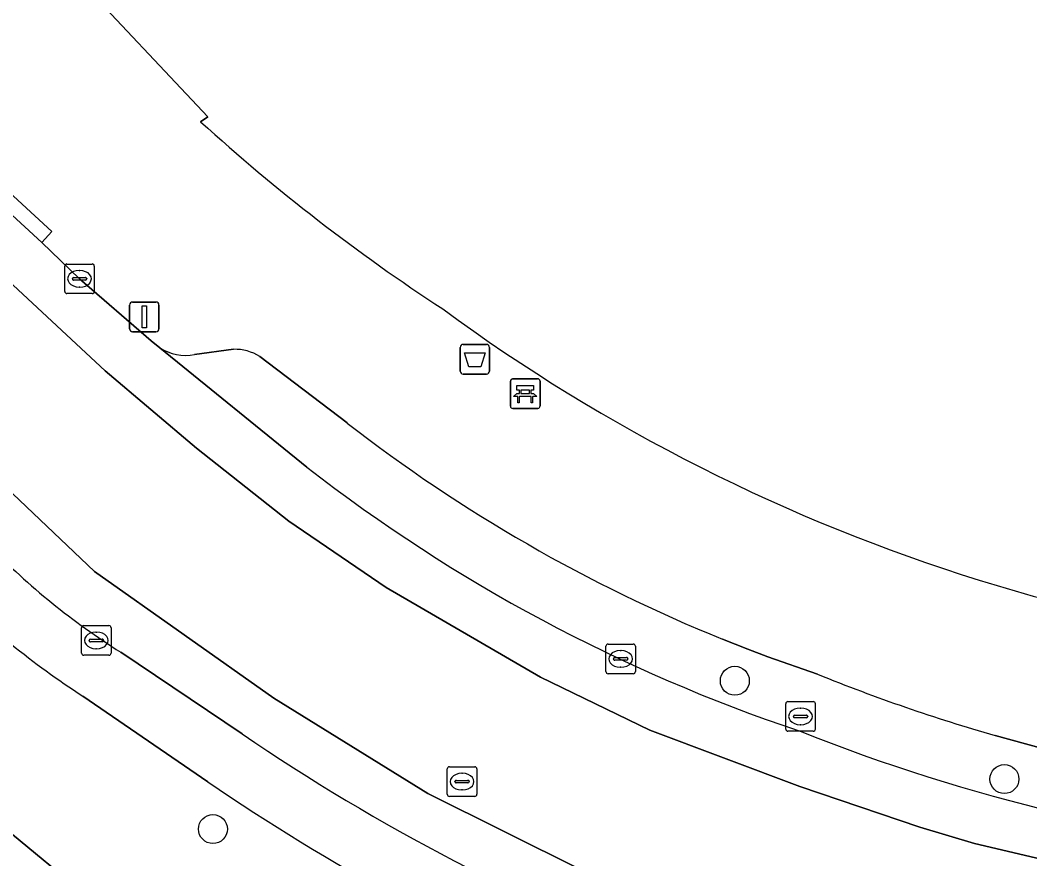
# Model space of a CAD drawing. Extents: x 162879 to 165540, y 384011 to 385181.
# Drawn here: x 164113.04 to 164147.15, y 384300.14 to 384328.46 of the extents above; entities that cross this region are included whole.
import ezdxf

# ---------------------------------------------------------------- set-up
doc = ezdxf.new("R2010")
doc.units = 0
for name, color, linetype in [('IMGEO_Afvalbak', 7, 'Continuous'), ('IMGEO_Bank', 7, 'Continuous'), ('IMGEO_Boom', 7, 'Continuous'), ('IMGEO_Erf', 7, 'Continuous'), ('IMGEO_Kolk', 7, 'Continuous'), ('IMGEO_Lichtmast', 7, 'Continuous'), ('IMGEO_Muur', 7, 'Continuous'), ('IMGEO_Parkeervlak_open', 7, 'Continuous'), ('IMGEO_Rijbaan_lokaal_gesloten', 7, 'Continuous'), ('IMGEO_Rioolput', 7, 'Continuous'), ('IMGEO_Voetpad_open', 7, 'Continuous')]:
    doc.layers.add(name, color=color, linetype=linetype)

msp = doc.modelspace()

# ---------------------------------------------------------------- linework, layer by layer
at = {"layer": 'IMGEO_Afvalbak'}
for p, q in [((164127.903, 384316.616), (164127.903, 384317.416)), ((164127.903, 384317.416), (164127.903, 384316.616)), ((164128.003, 384317.516), (164128.793, 384317.516)), ((164128.793, 384317.516), (164128.003, 384317.516)), ((164128.893, 384317.416), (164128.893, 384316.616)), ((164128.893, 384316.616), (164128.893, 384317.416)), ((164128.793, 384316.516), (164128.003, 384316.516)), ((164128.003, 384316.516), (164128.793, 384316.516))]:
    msp.add_line(p, q, dxfattribs=at)
msp.add_lwpolyline([(164128.046, 384317.23), (164128.75, 384317.23), (164128.601, 384316.76), (164128.195, 384316.76), (164128.046, 384317.23)], dxfattribs=at)
for centre, start, end in [((164128.003, 384317.416), 90, 180), ((164128.003, 384317.416), 90, 180), ((164128.793, 384317.416), 0, 90), ((164128.793, 384317.416), 360, 90), ((164128.003, 384316.616), 180, 270), ((164128.003, 384316.616), 180, 270), ((164128.793, 384316.616), 270, 0), ((164128.793, 384316.616), 270, 0)]:
    msp.add_arc(centre, 0.1, start, end, dxfattribs=at)
at = {"layer": 'IMGEO_Bank'}
for p, q in [((164129.6, 384315.429), (164129.6, 384316.27)), ((164129.6, 384316.27), (164129.6, 384315.429)), ((164129.675, 384316.354), (164130.516, 384316.354)), ((164130.516, 384316.354), (164129.675, 384316.354)), ((164130.6, 384316.279), (164130.6, 384315.438)), ((164130.6, 384315.438), (164130.6, 384316.279)), ((164129.909, 384315.86), (164129.909, 384315.966)), ((164129.953, 384315.966), (164129.953, 384315.86)), ((164130.241, 384315.972), (164129.959, 384315.972)), ((164130.247, 384315.86), (164130.247, 384315.966)), ((164130.291, 384315.966), (164130.291, 384315.86)), ((164130.297, 384315.752), (164129.904, 384315.752)), ((164129.959, 384315.854), (164130.241, 384315.854)), ((164130.525, 384315.354), (164129.684, 384315.354)), ((164129.684, 384315.354), (164130.525, 384315.354))]:
    msp.add_line(p, q, dxfattribs=at)
for points in [[(164129.903, 384315.972), (164129.817, 384315.972), (164129.817, 384316.133), (164130.38, 384316.133), (164130.38, 384315.972), (164130.297, 384315.972)], [(164129.847, 384315.752), (164129.705, 384315.752), (164129.817, 384315.854), (164129.903, 384315.854)], [(164129.897, 384315.745), (164129.897, 384315.538), (164129.854, 384315.538), (164129.854, 384315.745)], [(164130.297, 384315.854), (164130.38, 384315.854), (164130.492, 384315.752), (164130.353, 384315.752)], [(164130.347, 384315.745), (164130.347, 384315.538), (164130.303, 384315.538), (164130.303, 384315.745)]]:
    msp.add_lwpolyline(points, dxfattribs=at)
for centre, radius, start, end in [((164129.678, 384316.276), 0.0779, 92.4484, 184.2845), ((164129.678, 384316.276), 0.0779, 92.4484, 184.2845), ((164130.522, 384316.276), 0.0779, 2.4484, 94.2845), ((164130.522, 384316.276), 0.0779, 2.4484, 94.2845), ((164129.902, 384315.965), 0.00671, 2.8957, 87.1043), ((164129.959, 384315.965), 0.00671, 92.8957, 177.1043), ((164130.241, 384315.965), 0.00671, 2.8957, 87.1043), ((164130.298, 384315.965), 0.00671, 92.8957, 177.1043), ((164129.847, 384315.745), 0.00671, 2.8957, 87.1043), ((164129.904, 384315.745), 0.00671, 92.8957, 177.1043), ((164129.902, 384315.861), 0.00671, 272.8957, 357.1043), ((164129.959, 384315.861), 0.00671, 182.8957, 267.1043), ((164130.241, 384315.861), 0.00671, 272.8957, 357.1043), ((164130.298, 384315.861), 0.00671, 182.8957, 267.1043), ((164130.296, 384315.745), 0.00671, 2.8957, 87.1043), ((164130.353, 384315.745), 0.00671, 92.8957, 177.1043), ((164129.678, 384315.432), 0.0779, 182.4484, 274.2845), ((164129.678, 384315.432), 0.0779, 182.4484, 274.2845), ((164130.522, 384315.432), 0.0779, 272.4484, 4.2845), ((164130.522, 384315.432), 0.0779, 272.4484, 4.2845)]:
    msp.add_arc(centre, radius, start, end, dxfattribs=at)
at = {"layer": 'IMGEO_Boom'}
for centre in [(164137.181, 384306.156), (164146.287, 384302.836), (164119.552, 384301.149)]:
    msp.add_circle(centre, 0.489, dxfattribs=at)
at = {"layer": 'IMGEO_Erf'}
for points in [[(164116.79, 384335.8), (164115.813, 384335.392), (164115.055, 384337.208), (164114.844, 384337.12), (164112.628, 384342.426), (164112.816, 384342.505), (164111.183, 384345.378), (164107.192, 384342.377), (164107.103, 384341.657), (164110.393, 384336.395), (164113.853, 384331.283), (164114.846, 384330.035), (164119.375, 384325.206), (164119.135, 384325.036)], [(164094.153, 384276.963), (164113.789, 384296.288), (164115.492, 384298.721), (164112.317, 384301.335)]]:
    msp.add_lwpolyline(points, dxfattribs=at)
for centre, radius, start, end in [((164162.61, 384372.841), 64.618, 227.71568, 236.89305), ((164163.663, 384368.123), 61.338, 233.66055, 271.7637)]:
    msp.add_arc(centre, radius, start, end, dxfattribs=at)
at = {"layer": 'IMGEO_Kolk'}
for p, q in [((164114.543, 384319.305), (164114.543, 384320.157)), ((164114.618, 384320.231), (164115.47, 384320.231)), ((164115.031, 384320.011), (164115.056, 384320.011)), ((164115.544, 384320.157), (164115.544, 384319.305)), ((164114.802, 384319.725), (164114.802, 384319.737)), ((164115.24, 384319.688), (164114.842, 384319.688)), ((164114.845, 384319.774), (164115.243, 384319.774)), ((164115.286, 384319.737), (164115.286, 384319.725)), ((164115.054, 384319.451), (164115.029, 384319.451)), ((164115.47, 384319.231), (164114.618, 384319.231)), ((164115.112, 384307.092), (164115.112, 384307.944)), ((164115.187, 384308.018), (164116.039, 384308.018)), ((164115.6, 384307.798), (164115.625, 384307.798)), ((164116.113, 384307.944), (164116.113, 384307.092)), ((164115.371, 384307.512), (164115.371, 384307.524)), ((164115.809, 384307.475), (164115.411, 384307.475)), ((164115.414, 384307.561), (164115.812, 384307.561)), ((164115.855, 384307.524), (164115.855, 384307.512)), ((164132.898, 384307.396), (164133.75, 384307.396)), ((164115.623, 384307.238), (164115.598, 384307.238)), ((164132.823, 384306.47), (164132.823, 384307.322)), ((164133.311, 384307.176), (164133.336, 384307.176)), ((164133.824, 384307.322), (164133.824, 384306.47)), ((164116.039, 384307.018), (164115.187, 384307.018)), ((164133.082, 384306.89), (164133.082, 384306.902)), ((164133.52, 384306.853), (164133.122, 384306.853)), ((164133.125, 384306.939), (164133.523, 384306.939)), ((164133.566, 384306.902), (164133.566, 384306.89)), ((164133.75, 384306.396), (164132.898, 384306.396)), ((164133.334, 384306.616), (164133.309, 384306.616))]:
    msp.add_line(p, q, dxfattribs=at)
for points in [[(164114.543, 384319.305), (164114.543, 384320.157)], [(164114.618, 384320.231), (164115.47, 384320.231)], [(164115.544, 384320.157), (164115.544, 384319.305)], [(164115.47, 384319.231), (164114.618, 384319.231)], [(164115.112, 384307.092), (164115.112, 384307.944)], [(164115.187, 384308.018), (164116.039, 384308.018)], [(164116.113, 384307.944), (164116.113, 384307.092)], [(164132.898, 384307.396), (164133.75, 384307.396)], [(164132.823, 384306.47), (164132.823, 384307.322)], [(164133.824, 384307.322), (164133.824, 384306.47)], [(164116.039, 384307.018), (164115.187, 384307.018)], [(164133.75, 384306.396), (164132.898, 384306.396)]]:
    msp.add_lwpolyline(points, dxfattribs=at)
for centre, radius, start, end in [((164114.62, 384320.155), 0.0765, 91.552, 178.448), ((164114.62, 384320.155), 0.0765, 91.552, 178.448), ((164115.468, 384320.155), 0.0765, 1.552, 88.448), ((164115.468, 384320.155), 0.0765, 1.552, 88.448), ((164114.842, 384319.734), 0.0403, 85.8775, 175.7526), ((164114.839, 384319.724), 0.0366, 178.938, 274.7102), ((164115.243, 384319.731), 0.043, 264.8664, 352.4533), ((164115.247, 384319.736), 0.0386, 1.7309, 96.639), ((164114.62, 384319.307), 0.0765, 181.552, 268.448), ((164114.62, 384319.307), 0.0765, 181.552, 268.448), ((164115.468, 384319.307), 0.0765, 271.552, 358.448), ((164115.468, 384319.307), 0.0765, 271.552, 358.448), ((164115.189, 384307.942), 0.0765, 91.552, 178.448), ((164115.189, 384307.942), 0.0765, 91.552, 178.448), ((164116.037, 384307.942), 0.0765, 1.552, 88.448), ((164116.037, 384307.942), 0.0765, 1.552, 88.448), ((164115.411, 384307.521), 0.0403, 85.8775, 175.7526), ((164115.408, 384307.511), 0.0366, 178.938, 274.7102), ((164115.812, 384307.518), 0.043, 264.8664, 352.4533), ((164115.816, 384307.523), 0.0386, 1.7309, 96.639), ((164132.9, 384307.32), 0.0765, 91.552, 178.448), ((164132.9, 384307.32), 0.0765, 91.552, 178.448), ((164133.748, 384307.32), 0.0765, 1.552, 88.448), ((164133.748, 384307.32), 0.0765, 1.552, 88.448), ((164115.189, 384307.094), 0.0765, 181.552, 268.448), ((164115.189, 384307.094), 0.0765, 181.552, 268.448), ((164116.037, 384307.094), 0.0765, 271.552, 358.448), ((164116.037, 384307.094), 0.0765, 271.552, 358.448), ((164133.122, 384306.899), 0.0403, 85.8775, 175.7526), ((164133.119, 384306.889), 0.0366, 178.938, 274.7102), ((164133.523, 384306.896), 0.043, 264.8664, 352.4533), ((164133.527, 384306.901), 0.0386, 1.7309, 96.639), ((164132.9, 384306.472), 0.0765, 181.552, 268.448), ((164132.9, 384306.472), 0.0765, 181.552, 268.448), ((164133.748, 384306.472), 0.0765, 271.552, 358.448), ((164133.748, 384306.472), 0.0765, 271.552, 358.448)]:
    msp.add_arc(centre, radius, start, end, dxfattribs=at)
for centre, major_axis, ratio, start_param, end_param in [((164115.03, 384319.731), (-0.387, 0.002), 0.722429, 4.712389, 7.853982), ((164115.055, 384319.731), (-0.39, 0.002), 0.717154, 1.570796, 4.712389), ((164115.599, 384307.518), (-0.387, 0.002), 0.722429, 4.712389, 7.853982), ((164115.624, 384307.518), (-0.39, 0.002), 0.717154, 1.570796, 4.712389), ((164133.31, 384306.896), (-0.387, 0.002), 0.722429, 4.712389, 7.853982), ((164133.335, 384306.896), (-0.39, 0.002), 0.717154, 1.570796, 4.712389)]:
    msp.add_ellipse(centre, major_axis=major_axis, ratio=ratio, start_param=start_param, end_param=end_param, dxfattribs=at)
at = {"layer": 'IMGEO_Lichtmast'}
for p, q in [((164116.736, 384318.045), (164116.736, 384318.845)), ((164116.736, 384318.845), (164116.736, 384318.045)), ((164116.836, 384318.945), (164117.626, 384318.945)), ((164117.626, 384318.945), (164116.836, 384318.945)), ((164117.726, 384318.845), (164117.726, 384318.045)), ((164117.726, 384318.045), (164117.726, 384318.845)), ((164117.626, 384317.945), (164116.836, 384317.945)), ((164116.836, 384317.945), (164117.626, 384317.945))]:
    msp.add_line(p, q, dxfattribs=at)
msp.add_lwpolyline([(164117.156, 384318.82), (164117.306, 384318.82), (164117.306, 384318.07), (164117.156, 384318.07), (164117.156, 384318.82)], dxfattribs=at)
for centre, start, end in [((164116.836, 384318.845), 90, 180), ((164116.836, 384318.845), 90, 180), ((164117.626, 384318.845), 0, 90), ((164117.626, 384318.845), 360, 90), ((164116.836, 384318.045), 180, 270), ((164116.836, 384318.045), 180, 270), ((164117.626, 384318.045), 270, 0), ((164117.626, 384318.045), 270, 0)]:
    msp.add_arc(centre, 0.1, start, end, dxfattribs=at)
at = {"layer": 'IMGEO_Muur'}
for centre, radius, start, end in [((164162.61, 384372.841), 64.618, 227.71568, 236.89305), ((164163.663, 384368.123), 61.338, 233.66055, 271.7637)]:
    msp.add_arc(centre, radius, start, end, dxfattribs=at)
at = {"layer": 'IMGEO_Parkeervlak_open'}
for points in [[(164117.754, 384317.402), (164122.726, 384313.367)], [(164120.249, 384317.35), (164118.93, 384317.173)], [(164124.084, 384314.862), (164121.137, 384317.104)], [(164139.977, 384306.378), (164138.296, 384306.969), (164137.625, 384307.222), (164136.763, 384307.563)], [(164120.533, 384304.365), (164116.437, 384307.122)], [(164115.153, 384305.639), (164119.374, 384302.746)], [(164147.569, 384303.874), (164145.976, 384304.307)]]:
    msp.add_lwpolyline(points, dxfattribs=at)
for centre, radius, start, end in [((164118.63, 384318.768), 1.623, 237.3149, 280.6467), ((164120.295, 384315.792), 1.559, 57.3248, 91.7068), ((164156.794, 384357.02), 53.36, 232.1926, 247.9513), ((164157.258, 384357.883), 56.34, 232.1983, 251.477), ((164129.411, 384327.699), 24.326, 224.2729, 237.7688), ((164130.252, 384328.984), 27.802, 224.7548, 237.1058), ((164162.276, 384361.247), 59.227, 247.88286, 254.02531), ((164160.52, 384363.057), 71.019, 235.7334, 249.20816), ((164163.062, 384364.07), 64.147, 248.31592, 264.77683), ((164160.389, 384362.721), 72.658, 235.63324, 247.42521)]:
    msp.add_arc(centre, radius, start, end, dxfattribs=at)
at = {"layer": 'IMGEO_Rijbaan_lokaal_gesloten'}
for points in [[(164117.754, 384317.402), (164117.468, 384317.634), (164115.039, 384319.73), (164113.769, 384320.96), (164109.302, 384325.065), (164108.695, 384325.723), (164101.439, 384332.813), (164100.288, 384331.601), (164103.358, 384328.579), (164109.687, 384322.406), (164115.908, 384316.623), (164118.995, 384314.012), (164122.11, 384311.551), (164125.404, 384309.308), (164130.616, 384306.277), (164134.306, 384304.491), (164139.38, 384302.587), (164143.428, 384301.217), (164145.28, 384300.663), (164150.597, 384299.412)], [(164150.597, 384299.412), (164145.28, 384300.663), (164143.428, 384301.217), (164139.38, 384302.587), (164134.306, 384304.491), (164130.616, 384306.277), (164125.404, 384309.308), (164122.11, 384311.551), (164118.995, 384314.012), (164115.908, 384316.623), (164109.687, 384322.406), (164103.358, 384328.579), (164100.288, 384331.601), (164096.665, 384327.787), (164115.555, 384309.845), (164121.608, 384305.565), (164126.813, 384302.345), (164132.011, 384299.762), (164137.697, 384297.535), (164141.839, 384296.216), (164147.585, 384294.621)], [(164206.411, 384299.729), (164212.508, 384301.669), (164212.859, 384301.79), (164212.252, 384303.452), (164197.812, 384299.009), (164188.317, 384296.456), (164181.548, 384294.891), (164173.847, 384293.566), (164168.66, 384293.088), (164163.876, 384292.878), (164158.942, 384292.968), (164153.617, 384293.6), (164147.585, 384294.621), (164141.839, 384296.216), (164137.697, 384297.535), (164132.011, 384299.762), (164126.813, 384302.345), (164121.608, 384305.565), (164115.555, 384309.845), (164096.665, 384327.787)], [(164122.726, 384313.367), (164117.754, 384317.402)], [(164116.437, 384307.122), (164120.533, 384304.365)]]:
    msp.add_lwpolyline(points, dxfattribs=at)
for centre, radius, start, end in [((164157.258, 384357.883), 56.34, 232.1983, 251.477), ((164129.411, 384327.699), 24.326, 224.2729, 237.7688), ((164160.52, 384363.057), 71.019, 235.7334, 249.20816), ((164163.062, 384364.07), 64.147, 248.31592, 264.77683)]:
    msp.add_arc(centre, radius, start, end, dxfattribs=at)
at = {"layer": 'IMGEO_Rioolput'}
for p, q in [((164138.899, 384304.526), (164138.899, 384305.378)), ((164138.974, 384305.452), (164139.826, 384305.452)), ((164139.9, 384305.378), (164139.9, 384304.526)), ((164139.201, 384304.995), (164139.599, 384304.995)), ((164139.387, 384305.232), (164139.412, 384305.232)), ((164139.158, 384304.946), (164139.158, 384304.958)), ((164139.596, 384304.909), (164139.198, 384304.909)), ((164139.41, 384304.672), (164139.385, 384304.672)), ((164139.642, 384304.958), (164139.642, 384304.946)), ((164139.826, 384304.452), (164138.974, 384304.452)), ((164127.467, 384302.325), (164127.467, 384303.177)), ((164127.542, 384303.251), (164128.394, 384303.251)), ((164127.955, 384303.031), (164127.98, 384303.031)), ((164128.468, 384303.177), (164128.468, 384302.325)), ((164127.726, 384302.745), (164127.726, 384302.757)), ((164128.164, 384302.708), (164127.766, 384302.708)), ((164127.769, 384302.794), (164128.167, 384302.794)), ((164128.21, 384302.757), (164128.21, 384302.745)), ((164128.394, 384302.251), (164127.542, 384302.251)), ((164127.978, 384302.471), (164127.953, 384302.471))]:
    msp.add_line(p, q, dxfattribs=at)
for points in [[(164138.899, 384304.526), (164138.899, 384305.378)], [(164138.974, 384305.452), (164139.826, 384305.452)], [(164139.9, 384305.378), (164139.9, 384304.526)], [(164139.826, 384304.452), (164138.974, 384304.452)], [(164127.467, 384302.325), (164127.467, 384303.177)], [(164127.542, 384303.251), (164128.394, 384303.251)], [(164128.468, 384303.177), (164128.468, 384302.325)], [(164128.394, 384302.251), (164127.542, 384302.251)]]:
    msp.add_lwpolyline(points, dxfattribs=at)
for centre, radius, start, end in [((164138.976, 384305.376), 0.0765, 91.552, 178.448), ((164138.976, 384305.376), 0.0765, 91.552, 178.448), ((164139.824, 384305.376), 0.0765, 1.552, 88.448), ((164139.824, 384305.376), 0.0765, 1.552, 88.448), ((164139.198, 384304.955), 0.0403, 85.8775, 175.7526), ((164139.603, 384304.957), 0.0386, 1.7309, 96.639), ((164139.195, 384304.945), 0.0366, 178.938, 274.7102), ((164139.599, 384304.952), 0.043, 264.8664, 352.4533), ((164138.976, 384304.528), 0.0765, 181.552, 268.448), ((164138.976, 384304.528), 0.0765, 181.552, 268.448), ((164139.824, 384304.528), 0.0765, 271.552, 358.448), ((164139.824, 384304.528), 0.0765, 271.552, 358.448), ((164127.544, 384303.175), 0.0765, 91.552, 178.448), ((164127.544, 384303.175), 0.0765, 91.552, 178.448), ((164128.392, 384303.175), 0.0765, 1.552, 88.448), ((164128.392, 384303.175), 0.0765, 1.552, 88.448), ((164127.766, 384302.754), 0.0403, 85.8775, 175.7526), ((164127.763, 384302.744), 0.0366, 178.938, 274.7102), ((164128.167, 384302.751), 0.043, 264.8664, 352.4533), ((164128.171, 384302.756), 0.0386, 1.7309, 96.639), ((164127.544, 384302.327), 0.0765, 181.552, 268.448), ((164127.544, 384302.327), 0.0765, 181.552, 268.448), ((164128.392, 384302.327), 0.0765, 271.552, 358.448), ((164128.392, 384302.327), 0.0765, 271.552, 358.448)]:
    msp.add_arc(centre, radius, start, end, dxfattribs=at)
for centre, major_axis, ratio, start_param, end_param in [((164139.386, 384304.952), (-0.387, 0.002), 0.722429, 4.712389, 7.853982), ((164139.411, 384304.952), (-0.39, 0.002), 0.717154, 1.570796, 4.712389), ((164127.954, 384302.751), (-0.387, 0.002), 0.722429, 4.712389, 7.853982), ((164127.979, 384302.751), (-0.39, 0.002), 0.717154, 1.570796, 4.712389)]:
    msp.add_ellipse(centre, major_axis=major_axis, ratio=ratio, start_param=start_param, end_param=end_param, dxfattribs=at)
at = {"layer": 'IMGEO_Voetpad_open'}
for points in [[(164119.135, 384325.036), (164119.375, 384325.206), (164114.846, 384330.035), (164113.853, 384331.283), (164110.393, 384336.395), (164107.103, 384341.657), (164107.192, 384342.377), (164111.183, 384345.378), (164110.222, 384347.07), (164109.584, 384346.803), (164109.681, 384346.57), (164108.764, 384346.187), (164108.673, 384346.406), (164108.211, 384346.213), (164105.317, 384345.012), (164098.816, 384360.506), (164092.471, 384358.045), (164098.273, 384344.081)], [(164108.695, 384325.723), (164109.302, 384325.065), (164109.64, 384325.433), (164114.107, 384321.328), (164113.769, 384320.96), (164115.039, 384319.73), (164117.468, 384317.634), (164117.754, 384317.402)], [(164078.147, 384322.503), (164083.036, 384322.59), (164083.04, 384322.468), (164084.648, 384321.684), (164090.137, 384319.006), (164091.086, 384318.571), (164100.864, 384310.637), (164106.917, 384305.666), (164112.317, 384301.335), (164115.492, 384298.721), (164118.693, 384296.955), (164126.3, 384292.851), (164133.482, 384289.712), (164136.785, 384288.527), (164142.516, 384286.842), (164149.177, 384285.243), (164149.156, 384284.983), (164153.245, 384283.977), (164161.95, 384283.216), (164166.504, 384283.339), (164169.468, 384283.398), (164176.205, 384283.661), (164187.298, 384284.935)], [(164118.93, 384317.173), (164120.249, 384317.35)], [(164121.137, 384317.104), (164124.084, 384314.862)], [(164136.763, 384307.563), (164137.625, 384307.222), (164138.296, 384306.969), (164139.977, 384306.378)], [(164119.374, 384302.746), (164115.153, 384305.639)], [(164145.976, 384304.307), (164147.569, 384303.874)]]:
    msp.add_lwpolyline(points, dxfattribs=at)
msp.add_lwpolyline([(164113.769, 384320.96), (164114.107, 384321.328), (164109.64, 384325.433), (164109.302, 384325.065)], close=True, dxfattribs=at)
for centre, radius, start, end in [((164162.61, 384372.841), 64.618, 227.71568, 236.89305), ((164163.663, 384368.123), 61.338, 233.66055, 271.7637), ((164118.63, 384318.768), 1.623, 237.3149, 280.6467), ((164120.295, 384315.792), 1.559, 57.3248, 91.7068), ((164156.794, 384357.02), 53.36, 232.1926, 247.9513), ((164130.252, 384328.984), 27.802, 224.7548, 237.1058), ((164162.276, 384361.247), 59.227, 247.88286, 254.02531), ((164160.389, 384362.721), 72.658, 235.63324, 247.42521)]:
    msp.add_arc(centre, radius, start, end, dxfattribs=at)

doc.saveas('drawing.dxf')
